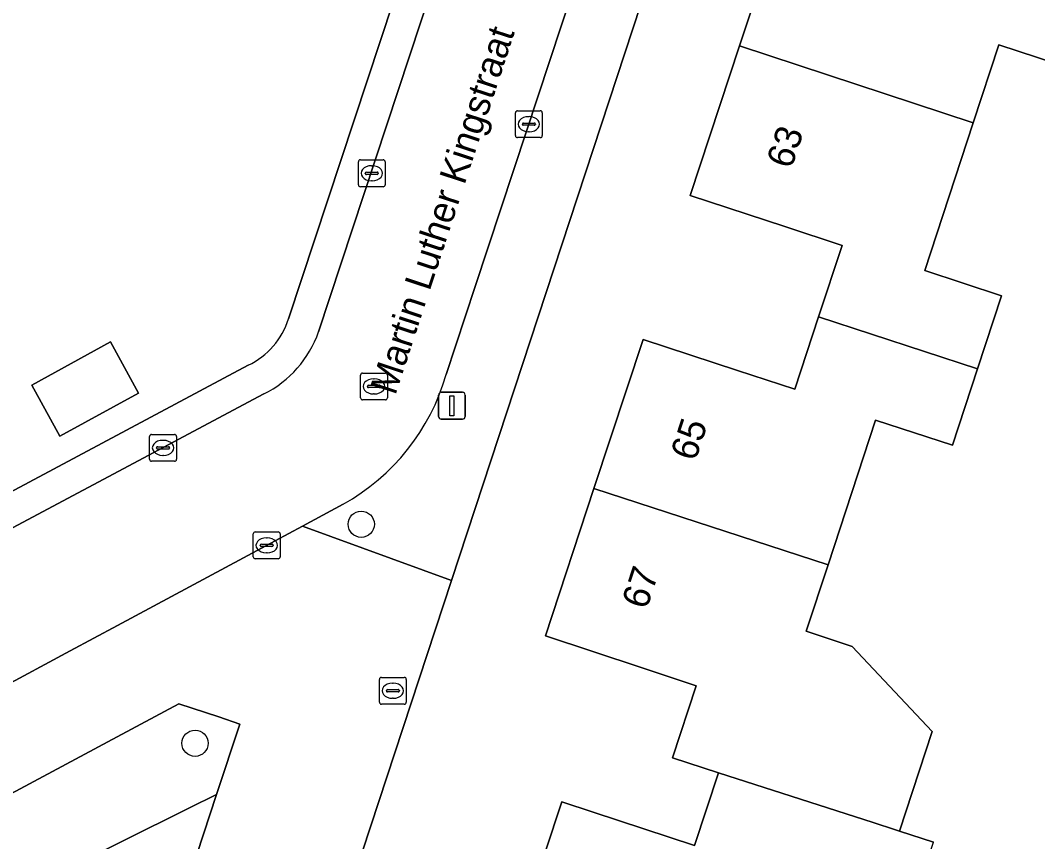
# Model space of a CAD drawing. Extents: x 157793 to 159380, y 380877 to 382313.
# Drawn here: x 159043.47 to 159081.36, y 381807.14 to 381837.73 of the extents above; entities that cross this region are included whole.
import ezdxf

# ---------------------------------------------------------------- set-up
doc = ezdxf.new("R2010")
doc.units = 0
for name, color, linetype in [('IMGEO_Boom', 7, 'Continuous'), ('IMGEO_Brandkraan', 7, 'Continuous'), ('IMGEO_Erf', 7, 'Continuous'), ('IMGEO_Groenvoorziening', 7, 'Continuous'), ('IMGEO_Kolk', 7, 'Continuous'), ('IMGEO_Lichtmast', 7, 'Continuous'), ('IMGEO_Openbare_ruimte_label', 7, 'Continuous'), ('IMGEO_Pand', 7, 'Continuous'), ('IMGEO_Pand_nummerreeks', 7, 'Continuous'), ('IMGEO_Rijbaan_lokaal_open', 7, 'Continuous'), ('IMGEO_Rioolput', 7, 'Continuous'), ('IMGEO_Voetpad_open', 7, 'Continuous')]:
    doc.layers.add(name, color=color, linetype=linetype)

msp = doc.modelspace()

# ---------------------------------------------------------------- linework, layer by layer
at = {"layer": 'IMGEO_Boom'}
for centre in [(159056.17, 381818.96), (159049.98, 381810.803)]:
    msp.add_circle(centre, 0.489, dxfattribs=at)
at = {"layer": 'IMGEO_Brandkraan'}
for p, q in [((159056.847, 381812.33), (159056.847, 381813.182)), ((159056.922, 381813.256), (159057.774, 381813.256)), ((159057.848, 381813.182), (159057.848, 381812.33)), ((159057.106, 381812.75), (159057.106, 381812.762)), ((159057.544, 381812.713), (159057.146, 381812.713)), ((159057.149, 381812.799), (159057.547, 381812.799)), ((159057.335, 381813.036), (159057.36, 381813.036)), ((159057.59, 381812.762), (159057.59, 381812.75)), ((159057.358, 381812.476), (159057.333, 381812.476)), ((159057.774, 381812.256), (159056.922, 381812.256))]:
    msp.add_line(p, q, dxfattribs=at)
for points in [[(159056.847, 381812.33), (159056.847, 381813.182)], [(159056.922, 381813.256), (159057.774, 381813.256)], [(159057.848, 381813.182), (159057.848, 381812.33)], [(159057.774, 381812.256), (159056.922, 381812.256)]]:
    msp.add_lwpolyline(points, dxfattribs=at)
for centre, radius, start, end in [((159056.924, 381813.18), 0.0765, 91.552, 178.448), ((159056.924, 381813.18), 0.0765, 91.552, 178.448), ((159057.772, 381813.18), 0.0765, 1.552, 88.448), ((159057.772, 381813.18), 0.0765, 1.552, 88.448), ((159057.146, 381812.759), 0.0403, 85.8775, 175.7526), ((159057.143, 381812.749), 0.0366, 178.938, 274.7102), ((159057.547, 381812.756), 0.043, 264.8664, 352.4533), ((159057.551, 381812.761), 0.0386, 1.7309, 96.639), ((159056.924, 381812.332), 0.0765, 181.552, 268.448), ((159056.924, 381812.332), 0.0765, 181.552, 268.448), ((159057.772, 381812.332), 0.0765, 271.552, 358.448), ((159057.772, 381812.332), 0.0765, 271.552, 358.448)]:
    msp.add_arc(centre, radius, start, end, dxfattribs=at)
for centre, major_axis, ratio, start_param, end_param in [((159057.334, 381812.756), (-0.387, 0.002), 0.722429, 4.712389, 7.853982), ((159057.359, 381812.756), (-0.39, 0.002), 0.717154, 1.570796, 4.712389)]:
    msp.add_ellipse(centre, major_axis=major_axis, ratio=ratio, start_param=start_param, end_param=end_param, dxfattribs=at)
at = {"layer": 'IMGEO_Erf'}
for points in [[(159053.464, 381826.611), (159067.636, 381869.523), (159028.437, 381942.42)], [(159075.974, 381866.892), (159059.531, 381816.868), (159045.688, 381774.756), (159071.299, 381766.292), (159071.386, 381766.556), (159068.822, 381767.383), (159069.694, 381770.085), (159072.274, 381769.253), (159085.348, 381808.976)], [(159061.805, 381803.066), (159063.645, 381808.616), (159064.809, 381808.233), (159068.584, 381806.992), (159069.476, 381809.705), (159067.765, 381810.257), (159068.647, 381812.943), (159066.594, 381813.623), (159063.034, 381814.802), (159064.838, 381820.289), (159066.664, 381825.842), (159070.18, 381824.686), (159072.314, 381823.985), (159073.202, 381826.687), (159074.076, 381829.346), (159071.942, 381830.048), (159068.416, 381831.207), (159070.259, 381836.777), (159072.083, 381842.287)], [(159082.756, 381835.886), (159079.919, 381836.819), (159078.961, 381833.906), (159077.154, 381828.408), (159080.021, 381827.466), (159079.127, 381824.748), (159078.191, 381821.899), (159075.326, 381822.841), (159073.554, 381817.449), (159072.74, 381814.972), (159074.457, 381814.407), (159077.437, 381811.24), (159076.216, 381807.527), (159077.479, 381807.115)], [(159032.008, 381814.231), (159051.965, 381824.88)]]:
    msp.add_lwpolyline(points, dxfattribs=at)
msp.add_lwpolyline([(159044.948, 381822.242), (159043.904, 381824.145), (159046.829, 381825.748), (159047.872, 381823.846)], close=True, dxfattribs=at)
msp.add_arc((159050.692, 381827.497), 2.91, 295.9421, 342.2745, dxfattribs=at)
at = {"layer": 'IMGEO_Groenvoorziening'}
for points in [[(159045.949, 381794.15), (159042.807, 381798.191), (159045.882, 381803.844), (159044.73, 381805.884), (159049.771, 381808.393), (159050.774, 381808.892), (159051.654, 381811.517), (159050.861, 381811.781), (159049.374, 381812.276), (159047.081, 381811.046), (159043.118, 381808.92), (159041.663, 381808.121), (159036.393, 381805.264), (159035.017, 381804.518), (159042.91, 381789.722), (159044.07, 381787.547), (159045.332, 381788.175), (159047.03, 381793.359), (159045.842, 381793.747)], [(159050.774, 381808.892), (159049.771, 381808.393), (159044.73, 381805.884), (159045.882, 381803.844), (159042.807, 381798.191), (159045.949, 381794.15)]]:
    msp.add_lwpolyline(points, close=True, dxfattribs=at)
at = {"layer": 'IMGEO_Kolk'}
for p, q in [((159061.913, 381833.435), (159061.913, 381834.287)), ((159061.988, 381834.361), (159062.84, 381834.361)), ((159062.914, 381834.287), (159062.914, 381833.435)), ((159062.215, 381833.904), (159062.613, 381833.904)), ((159062.401, 381834.141), (159062.426, 381834.141)), ((159062.172, 381833.855), (159062.172, 381833.867)), ((159062.61, 381833.818), (159062.212, 381833.818)), ((159062.424, 381833.581), (159062.399, 381833.581)), ((159062.656, 381833.867), (159062.656, 381833.855)), ((159062.84, 381833.361), (159061.988, 381833.361)), ((159056.062, 381831.607), (159056.062, 381832.459)), ((159056.137, 381832.533), (159056.989, 381832.533)), ((159057.063, 381832.459), (159057.063, 381831.607)), ((159056.321, 381832.027), (159056.321, 381832.039)), ((159056.364, 381832.076), (159056.762, 381832.076)), ((159056.55, 381832.313), (159056.575, 381832.313)), ((159056.805, 381832.039), (159056.805, 381832.027)), ((159056.759, 381831.99), (159056.361, 381831.99)), ((159056.573, 381831.753), (159056.548, 381831.753)), ((159056.989, 381831.533), (159056.137, 381831.533)), ((159048.29, 381821.379), (159048.29, 381822.231)), ((159048.365, 381822.305), (159049.217, 381822.305)), ((159049.291, 381822.231), (159049.291, 381821.379)), ((159048.549, 381821.799), (159048.549, 381821.811)), ((159048.592, 381821.848), (159048.99, 381821.848)), ((159048.778, 381822.085), (159048.803, 381822.085)), ((159049.033, 381821.811), (159049.033, 381821.799)), ((159048.987, 381821.762), (159048.589, 381821.762)), ((159048.801, 381821.525), (159048.776, 381821.525)), ((159049.217, 381821.305), (159048.365, 381821.305)), ((159052.15, 381817.747), (159052.15, 381818.599)), ((159052.225, 381818.673), (159053.077, 381818.673)), ((159052.638, 381818.453), (159052.663, 381818.453)), ((159053.151, 381818.599), (159053.151, 381817.747)), ((159052.409, 381818.167), (159052.409, 381818.179)), ((159052.847, 381818.13), (159052.449, 381818.13)), ((159052.452, 381818.216), (159052.85, 381818.216)), ((159052.893, 381818.179), (159052.893, 381818.167)), ((159053.077, 381817.673), (159052.225, 381817.673)), ((159052.661, 381817.893), (159052.636, 381817.893))]:
    msp.add_line(p, q, dxfattribs=at)
for points in [[(159061.913, 381833.435), (159061.913, 381834.287)], [(159061.988, 381834.361), (159062.84, 381834.361)], [(159062.914, 381834.287), (159062.914, 381833.435)], [(159062.84, 381833.361), (159061.988, 381833.361)], [(159056.062, 381831.607), (159056.062, 381832.459)], [(159056.137, 381832.533), (159056.989, 381832.533)], [(159057.063, 381832.459), (159057.063, 381831.607)], [(159056.989, 381831.533), (159056.137, 381831.533)], [(159048.29, 381821.379), (159048.29, 381822.231)], [(159048.365, 381822.305), (159049.217, 381822.305)], [(159049.291, 381822.231), (159049.291, 381821.379)], [(159049.217, 381821.305), (159048.365, 381821.305)], [(159052.15, 381817.747), (159052.15, 381818.599)], [(159052.225, 381818.673), (159053.077, 381818.673)], [(159053.151, 381818.599), (159053.151, 381817.747)], [(159053.077, 381817.673), (159052.225, 381817.673)]]:
    msp.add_lwpolyline(points, dxfattribs=at)
for centre, radius, start, end in [((159061.99, 381834.285), 0.0765, 91.552, 178.448), ((159061.99, 381834.285), 0.0765, 91.552, 178.448), ((159062.838, 381834.285), 0.0765, 1.552, 88.448), ((159062.838, 381834.285), 0.0765, 1.552, 88.448), ((159062.212, 381833.864), 0.0403, 85.8775, 175.7526), ((159062.617, 381833.866), 0.0386, 1.7309, 96.639), ((159062.209, 381833.854), 0.0366, 178.938, 274.7102), ((159062.613, 381833.861), 0.043, 264.8664, 352.4533), ((159061.99, 381833.437), 0.0765, 181.552, 268.448), ((159061.99, 381833.437), 0.0765, 181.552, 268.448), ((159062.838, 381833.437), 0.0765, 271.552, 358.448), ((159062.838, 381833.437), 0.0765, 271.552, 358.448), ((159056.139, 381832.457), 0.0765, 91.552, 178.448), ((159056.139, 381832.457), 0.0765, 91.552, 178.448), ((159056.987, 381832.457), 0.0765, 1.552, 88.448), ((159056.987, 381832.457), 0.0765, 1.552, 88.448), ((159056.361, 381832.036), 0.0403, 85.8775, 175.7526), ((159056.358, 381832.026), 0.0366, 178.938, 274.7102), ((159056.762, 381832.033), 0.043, 264.8664, 352.4533), ((159056.766, 381832.038), 0.0386, 1.7309, 96.639), ((159056.139, 381831.609), 0.0765, 181.552, 268.448), ((159056.139, 381831.609), 0.0765, 181.552, 268.448), ((159056.987, 381831.609), 0.0765, 271.552, 358.448), ((159056.987, 381831.609), 0.0765, 271.552, 358.448), ((159048.367, 381822.229), 0.0765, 91.552, 178.448), ((159048.367, 381822.229), 0.0765, 91.552, 178.448), ((159049.215, 381822.229), 0.0765, 1.552, 88.448), ((159049.215, 381822.229), 0.0765, 1.552, 88.448), ((159048.589, 381821.808), 0.0403, 85.8775, 175.7526), ((159048.586, 381821.798), 0.0366, 178.938, 274.7102), ((159048.99, 381821.805), 0.043, 264.8664, 352.4533), ((159048.994, 381821.81), 0.0386, 1.7309, 96.639), ((159048.367, 381821.381), 0.0765, 181.552, 268.448), ((159048.367, 381821.381), 0.0765, 181.552, 268.448), ((159049.215, 381821.381), 0.0765, 271.552, 358.448), ((159049.215, 381821.381), 0.0765, 271.552, 358.448), ((159052.227, 381818.597), 0.0765, 91.552, 178.448), ((159052.227, 381818.597), 0.0765, 91.552, 178.448), ((159053.075, 381818.597), 0.0765, 1.552, 88.448), ((159053.075, 381818.597), 0.0765, 1.552, 88.448), ((159052.449, 381818.176), 0.0403, 85.8775, 175.7526), ((159052.446, 381818.166), 0.0366, 178.938, 274.7102), ((159052.85, 381818.173), 0.043, 264.8664, 352.4533), ((159052.854, 381818.178), 0.0386, 1.7309, 96.639), ((159052.227, 381817.749), 0.0765, 181.552, 268.448), ((159052.227, 381817.749), 0.0765, 181.552, 268.448), ((159053.075, 381817.749), 0.0765, 271.552, 358.448), ((159053.075, 381817.749), 0.0765, 271.552, 358.448)]:
    msp.add_arc(centre, radius, start, end, dxfattribs=at)
for centre, major_axis, ratio, start_param, end_param in [((159062.4, 381833.861), (-0.387, 0.002), 0.722429, 4.712389, 7.853982), ((159062.425, 381833.861), (-0.39, 0.002), 0.717154, 1.570796, 4.712389), ((159056.549, 381832.033), (-0.387, 0.002), 0.722429, 4.712389, 7.853982), ((159056.574, 381832.033), (-0.39, 0.002), 0.717154, 1.570796, 4.712389), ((159048.777, 381821.805), (-0.387, 0.002), 0.722429, 4.712389, 7.853982), ((159048.802, 381821.805), (-0.39, 0.002), 0.717154, 1.570796, 4.712389), ((159052.637, 381818.173), (-0.387, 0.002), 0.722429, 4.712389, 7.853982), ((159052.662, 381818.173), (-0.39, 0.002), 0.717154, 1.570796, 4.712389)]:
    msp.add_ellipse(centre, major_axis=major_axis, ratio=ratio, start_param=start_param, end_param=end_param, dxfattribs=at)
at = {"layer": 'IMGEO_Lichtmast'}
for p, q in [((159059.051, 381822.973), (159059.051, 381823.773)), ((159059.051, 381823.773), (159059.051, 381822.973)), ((159059.151, 381823.873), (159059.941, 381823.873)), ((159059.941, 381823.873), (159059.151, 381823.873)), ((159060.041, 381823.773), (159060.041, 381822.973)), ((159060.041, 381822.973), (159060.041, 381823.773)), ((159059.941, 381822.873), (159059.151, 381822.873)), ((159059.151, 381822.873), (159059.941, 381822.873))]:
    msp.add_line(p, q, dxfattribs=at)
msp.add_lwpolyline([(159059.471, 381823.748), (159059.621, 381823.748), (159059.621, 381822.998), (159059.471, 381822.998), (159059.471, 381823.748)], dxfattribs=at)
for centre, start, end in [((159059.151, 381823.773), 90, 180), ((159059.151, 381823.773), 90, 180), ((159059.941, 381823.773), 0, 90), ((159059.941, 381823.773), 360, 90), ((159059.151, 381822.973), 180, 270), ((159059.151, 381822.973), 180, 270), ((159059.941, 381822.973), 270, 0), ((159059.941, 381822.973), 270, 0)]:
    msp.add_arc(centre, 0.1, start, end, dxfattribs=at)
at = {"layer": 'IMGEO_Pand'}
for points in [[(159078.961, 381833.906), (159079.919, 381836.819), (159082.756, 381835.886), (159084.51, 381841.223), (159078.632, 381843.14), (159077.741, 381840.428), (159075.627, 381841.123), (159072.083, 381842.287), (159070.259, 381836.777)], [(159073.202, 381826.687), (159079.127, 381824.748), (159080.021, 381827.466), (159077.154, 381828.408), (159078.961, 381833.906), (159070.259, 381836.777), (159068.416, 381831.207), (159071.942, 381830.048), (159074.076, 381829.346)], [(159064.838, 381820.289), (159073.554, 381817.449), (159075.326, 381822.841), (159078.191, 381821.899), (159079.127, 381824.748), (159073.202, 381826.687), (159072.314, 381823.985), (159070.18, 381824.686), (159066.664, 381825.842)], [(159044.948, 381822.242), (159047.872, 381823.846), (159046.829, 381825.748), (159043.904, 381824.145)], [(159073.554, 381817.449), (159064.838, 381820.289), (159063.034, 381814.802), (159066.594, 381813.623), (159068.647, 381812.943), (159067.765, 381810.257), (159069.476, 381809.705), (159075.241, 381807.847), (159076.073, 381807.574), (159076.216, 381807.527), (159077.437, 381811.24), (159074.457, 381814.407), (159072.74, 381814.972)], [(159076.216, 381807.527), (159076.073, 381807.574), (159075.241, 381807.847), (159069.476, 381809.705), (159068.584, 381806.992), (159064.809, 381808.233), (159063.645, 381808.616), (159061.805, 381803.066), (159073.973, 381799.139), (159075.585, 381804.076), (159076.4, 381803.81), (159077.479, 381807.115)]]:
    msp.add_lwpolyline(points, close=True, dxfattribs=at)
at = {"layer": 'IMGEO_Rijbaan_lokaal_open'}
for points in [[(159069.333, 381870.826), (159068.783, 381869.161), (159068.421, 381868.064), (159063.998, 381854.662), (159063.051, 381851.791), (159054.581, 381826.127)], [(159062.325, 381833.606), (159065.789, 381844.104), (159067.689, 381849.865), (159071.297, 381860.799), (159072.491, 381864.418), (159073.576, 381867.707)], [(159059.331, 381824.531), (159060.413, 381827.81), (159062.325, 381833.606)], [(159052.546, 381823.812), (159032.157, 381812.952), (159034.555, 381808.45), (159034.664, 381808.508), (159039.979, 381811.364), (159045.332, 381814.242), (159047.091, 381815.187), (159052.46, 381818.072), (159053.978, 381818.888), (159055.496, 381819.704)]]:
    msp.add_lwpolyline(points, dxfattribs=at)
for centre, radius, start, end in [((159050.722, 381827.468), 4.085, 296.5207, 340.8451), ((159051.568, 381826.762), 8.077, 299.0977, 343.9688)]:
    msp.add_arc(centre, radius, start, end, dxfattribs=at)
at = {"layer": 'IMGEO_Rioolput'}
for p, q in [((159056.144, 381823.666), (159056.144, 381824.518)), ((159056.219, 381824.592), (159057.071, 381824.592)), ((159057.145, 381824.518), (159057.145, 381823.666)), ((159056.403, 381824.086), (159056.403, 381824.098)), ((159056.446, 381824.135), (159056.844, 381824.135)), ((159056.632, 381824.372), (159056.657, 381824.372)), ((159056.887, 381824.098), (159056.887, 381824.086)), ((159056.841, 381824.049), (159056.443, 381824.049)), ((159056.655, 381823.812), (159056.63, 381823.812)), ((159057.071, 381823.592), (159056.219, 381823.592))]:
    msp.add_line(p, q, dxfattribs=at)
for points in [[(159056.144, 381823.666), (159056.144, 381824.518)], [(159056.219, 381824.592), (159057.071, 381824.592)], [(159057.145, 381824.518), (159057.145, 381823.666)], [(159057.071, 381823.592), (159056.219, 381823.592)]]:
    msp.add_lwpolyline(points, dxfattribs=at)
for centre, radius, start, end in [((159056.221, 381824.516), 0.0765, 91.552, 178.448), ((159056.221, 381824.516), 0.0765, 91.552, 178.448), ((159057.069, 381824.516), 0.0765, 1.552, 88.448), ((159057.069, 381824.516), 0.0765, 1.552, 88.448), ((159056.443, 381824.095), 0.0403, 85.8775, 175.7526), ((159056.44, 381824.085), 0.0366, 178.938, 274.7102), ((159056.844, 381824.092), 0.043, 264.8664, 352.4533), ((159056.848, 381824.097), 0.0386, 1.7309, 96.639), ((159056.221, 381823.668), 0.0765, 181.552, 268.448), ((159056.221, 381823.668), 0.0765, 181.552, 268.448), ((159057.069, 381823.668), 0.0765, 271.552, 358.448), ((159057.069, 381823.668), 0.0765, 271.552, 358.448)]:
    msp.add_arc(centre, radius, start, end, dxfattribs=at)
for centre, major_axis, ratio, start_param, end_param in [((159056.631, 381824.092), (-0.387, 0.002), 0.722429, 4.712389, 7.853982), ((159056.656, 381824.092), (-0.39, 0.002), 0.717154, 1.570796, 4.712389)]:
    msp.add_ellipse(centre, major_axis=major_axis, ratio=ratio, start_param=start_param, end_param=end_param, dxfattribs=at)
at = {"layer": 'IMGEO_Voetpad_open'}
for points in [[(159063.051, 381851.791), (159063.998, 381854.662), (159068.421, 381868.064), (159067.636, 381869.523), (159053.464, 381826.611)], [(159075.974, 381866.892), (159073.576, 381867.707), (159072.491, 381864.418), (159071.297, 381860.799), (159067.689, 381849.865), (159065.789, 381844.104), (159062.325, 381833.606), (159060.413, 381827.81), (159059.331, 381824.531)], [(159055.496, 381819.704), (159053.978, 381818.888), (159059.531, 381816.868), (159075.974, 381866.892)], [(159054.581, 381826.127), (159063.051, 381851.791)], [(159051.965, 381824.88), (159032.008, 381814.231)], [(159032.157, 381812.952), (159052.546, 381823.812)], [(159059.531, 381816.868), (159053.978, 381818.888), (159052.46, 381818.072), (159047.091, 381815.187), (159045.332, 381814.242), (159039.979, 381811.364), (159034.664, 381808.508), (159035.129, 381807.596), (159036.393, 381805.264), (159041.663, 381808.121), (159043.118, 381808.92), (159047.081, 381811.046), (159049.374, 381812.276), (159050.861, 381811.781), (159051.654, 381811.517), (159050.774, 381808.892), (159045.949, 381794.15)], [(159045.622, 381774.547), (159045.688, 381774.756), (159059.531, 381816.868)]]:
    msp.add_lwpolyline(points, dxfattribs=at)
for centre, radius, start, end in [((159050.692, 381827.497), 2.91, 295.9421, 342.2745), ((159050.722, 381827.468), 4.085, 296.5207, 340.8451), ((159051.568, 381826.762), 8.077, 299.0977, 343.9688)]:
    msp.add_arc(centre, radius, start, end, dxfattribs=at)

# ---------------------------------------------------------------- texts
at = {"layer": 'IMGEO_Openbare_ruimte_label'}
msp.add_text('Martin Luther Kingstraat', height=1, rotation=71.8187, dxfattribs=at).set_placement((159057.437, 381823.731))
at = {"layer": 'IMGEO_Pand_nummerreeks'}
for s, rotation, p in [('63', 71.6877, (159072.188, 381832.162)), ('65', 71.7989, (159068.614, 381821.273)), ('67', 71.7973, (159066.799, 381815.752))]:
    msp.add_text(s, height=1, rotation=rotation, dxfattribs=at).set_placement(p)

doc.saveas('drawing.dxf')
